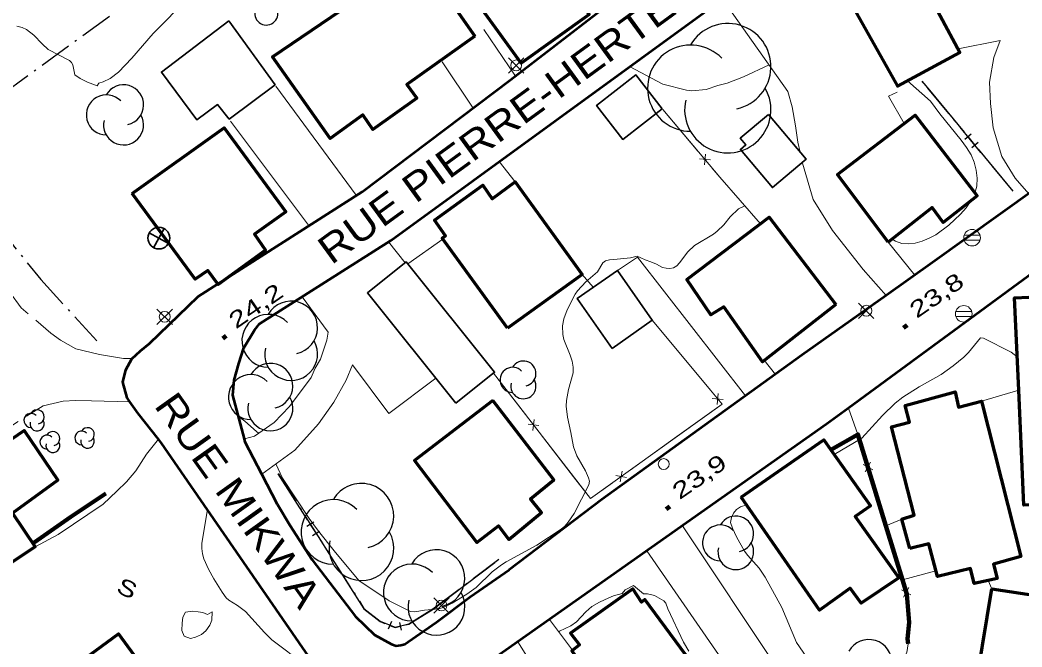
# Model space of a CAD drawing. Extents: x 356765 to 358572, y 5103174 to 5104650.
# Drawn here: x 358034.4 to 358126.3, y 5103830.7 to 5103888.2 of the extents above; entities that cross this region are included whole.
import ezdxf

# ---------------------------------------------------------------- set-up
doc = ezdxf.new("R2010")
doc.units = 0
doc.header["$LTSCALE"] = 0.6
for name, pattern in [('DOT_DASHED', [7.7, 5, -1.2, 0.3, -1.2]), ('LONG_DASHED', [7.5, 6, -1.5]), ('MEDIUM_DASHED', [4.5, 3, -1.5])]:
    doc.linetypes.add(name, pattern=pattern)
for name, color, linetype, lineweight in [('19', 7, 'Continuous', 13), ('2', 7, 'Continuous', 13), ('21', 7, 'Continuous', 53), ('3', 7, 'Continuous', 140), ('31', 7, 'Continuous', 70), ('34', 7, 'Continuous', 35), ('36', 7, 'Continuous', 13), ('37', 7, 'Continuous', 13), ('4', 7, 'Continuous', 90), ('41', 7, 'DOT_DASHED', 25), ('44', 7, 'Continuous', 25), ('52', 7, 'Continuous', 13)]:
    doc.layers.add(name, color=color, linetype=linetype, lineweight=lineweight)

msp = doc.modelspace()

# ---------------------------------------------------------------- linework, layer by layer
at = {"layer": '19'}
for p, q in [((358079.84, 5103883.05), (358076.93, 5103887.34)), ((358073.11, 5103884.37), (358075.96, 5103880.12)), ((358065.23, 5103872.15), (358057.87, 5103882.13)), ((358053.74, 5103878.94), (358060.87, 5103869.41)), ((358079.81, 5103873.36), (358078.35, 5103875.23)), ((358102.3, 5103869.51), (358098.57, 5103873.8)), ((358069.73, 5103865.95), (358068.21, 5103867.86)), ((358116.43, 5103864.82), (358114, 5103867.84)), ((358091.03, 5103866.46), (358089.18, 5103865.25)), ((358091.03, 5103866.46), (358100.91, 5103853.76)), ((358086.96, 5103863.7), (358085.94, 5103864.88)), ((358060.29, 5103862.84), (358062.68, 5103859.6)), ((358103.66, 5103855.71), (358102.64, 5103857.01)), ((358122.56, 5103853.26), (358125.96, 5103854.26)), ((358111.22, 5103850.22), (358110.36, 5103852.63)), ((358113.78, 5103841.85), (358115.24, 5103842.44)), ((358123.15, 5103836.82), (358123.49, 5103836.07)), ((358085.06, 5103830.43), (358082.96, 5103833.26))]:
    msp.add_line(p, q, dxfattribs=at)
for points in [[(358105.92, 5103876.1), (358105.73, 5103876.99), (358105.5, 5103878.5), (358105.2, 5103880.25), (358104.8, 5103881.66), (358098.81, 5103890.14)], [(358126.88, 5103872.26), (358125.64, 5103873.71), (358124.42, 5103875.7), (358123.62, 5103878.32), (358123.38, 5103880.55), (358123.28, 5103882.5), (358123.69, 5103884.76), (358124.26, 5103886.33), (358120.26, 5103885.54)], [(358115.46, 5103878.71), (358114.03, 5103881.22), (358114.81, 5103881.58)], [(358113.81, 5103862.96), (358111.72, 5103865.33), (358108.89, 5103868.9), (358107.14, 5103871.76), (358106.14, 5103875.08), (358106.13, 5103875.14)], [(358044.72, 5103857.17), (358043.91, 5103857.17), (358041.72, 5103857.55), (358039.54, 5103858.07), (358038.14, 5103858.84), (358037.25, 5103859.51)], [(358055, 5103849.8), (358055.92, 5103850.06), (358057.72, 5103851.32), (358059.14, 5103852.79), (358061.11, 5103855.43), (358061.5, 5103856.29), (358061.97, 5103857.12), (358062.55, 5103858.86), (358062.68, 5103859.6)], [(358064.92, 5103856.58), (358064.33, 5103855.2), (358063.2, 5103853.18), (358061.79, 5103851.2), (358059.63, 5103848.77), (358056.59, 5103846.58)], [(358064.92, 5103856.58), (358068.23, 5103852.12), (358072.54, 5103855.36)], [(358036.56, 5103852.84), (358038.4, 5103853.26), (358039.53, 5103853.32), (358040.99, 5103853.3), (358044.51, 5103853.19)], [(358035.84, 5103839.92), (358037.92, 5103841.03), (358042.06, 5103843.83), (358043.31, 5103845), (358044.2, 5103845.88), (358045.06, 5103846.88), (358046.02, 5103848.41), (358047.12, 5103849.77)], [(358091.87, 5103839.54), (358101.04, 5103826.3), (358103.98, 5103828.59), (358095.15, 5103841.84)], [(358080.05, 5103831.22), (358083.21, 5103826.19), (358087.38, 5103820), (358090.18, 5103815.86)], [(358115.84, 5103831.03), (358115.7, 5103830.23), (358113.78, 5103826.65), (358112.15, 5103824.41), (358107.45, 5103820.05)]]:
    msp.add_lwpolyline(points, dxfattribs=at)
at = {"layer": '2'}
for points in [[(358039.96, 5103882.84), (358040.62, 5103882.49), (358041.52, 5103882.18), (358041.65, 5103882.42), (358042.07, 5103882.53), (358042.69, 5103882.84), (358043.46, 5103883.42), (358044.68, 5103884.71), (358046.63, 5103886.95), (358049.88, 5103890.26)], [(358090.3, 5103883.94), (358093.36, 5103882.32), (358095.53, 5103881.76), (358096, 5103881.71), (358097.31, 5103881.84), (358098.39, 5103882.2), (358099.24, 5103882.41), (358100.73, 5103882.99), (358103.08, 5103884.1)], [(358115.77, 5103882.63), (358117.89, 5103880.76), (358118.74, 5103879.59), (358120.68, 5103877.2), (358121.18, 5103876.51), (358121.59, 5103875.84), (358121.88, 5103875.16), (358122.06, 5103874.45), (358122.14, 5103873.71), (358122.11, 5103872.97), (358121.95, 5103872.33)], [(358121.62, 5103871.67), (358121.14, 5103870.99), (358120.64, 5103870.41), (358119.56, 5103869.38), (358118.37, 5103868.51), (358117.77, 5103868.19), (358117.11, 5103867.93), (358116.46, 5103867.74), (358115.83, 5103867.67), (358115.25, 5103867.72), (358114.68, 5103867.94), (358114.35, 5103868.12)], [(358100.85, 5103871.18), (358100.28, 5103870.88), (358099.51, 5103870.16), (358098.93, 5103869.44), (358098.33, 5103868.84), (358098, 5103868.58), (358096.24, 5103867.54), (358095.65, 5103866.95), (358094.88, 5103865.94), (358094.62, 5103865.68), (358094.32, 5103865.49), (358093.99, 5103865.41), (358093.66, 5103865.44), (358093.33, 5103865.53), (358092.77, 5103865.83), (358092.24, 5103866.03), (358091.73, 5103866.22), (358091.34, 5103866.41), (358091.01, 5103866.55), (358090.37, 5103866.4), (358088.87, 5103866.26), (358088.47, 5103866.22), (358088.1, 5103866.13), (358087.86, 5103865.94), (358087.37, 5103865.13), (358086.28, 5103864.2), (358085.53, 5103863.38), (358085.32, 5103863.08), (358084.59, 5103861.63), (358084.29, 5103860.82), (358084.16, 5103860.18), (358084.19, 5103859.38), (358084.28, 5103858.92), (358084.85, 5103857.47), (358085.03, 5103856.93), (358085.13, 5103856.38), (358085.12, 5103855.87), (358084.71, 5103854.34), (358084.51, 5103853.33), (358084.48, 5103852.82), (358084.61, 5103851.8), (358084.93, 5103850.4), (358085.16, 5103849.07), (358085.48, 5103848.26), (358086.25, 5103846.88), (358086.55, 5103846.25), (358086.62, 5103845.93), (358086.58, 5103845.59), (358085.22, 5103842.97), (358084.66, 5103842.16), (358084.36, 5103841.82), (358084.03, 5103841.54), (358081.8, 5103840.08), (358079, 5103838.55), (358078.55, 5103838.26), (358077.72, 5103837.63), (358076.24, 5103836.19), (358075.4, 5103835.57), (358074.05, 5103834.76), (358073.23, 5103834.34), (358072.83, 5103834.22), (358071.51, 5103834.11), (358070.62, 5103833.94), (358070.21, 5103833.98), (358068.27, 5103834.96), (358065.49, 5103836.84), (358063.23, 5103839.55), (358061.8, 5103841.34), (358060.93, 5103842.51), (358058.48, 5103846.21), (358057.88, 5103847.51)], [(358109.04, 5103848.38), (358111.6, 5103849.86), (358113.47, 5103851.96), (358114.65, 5103853.09), (358115.35, 5103853.63), (358116.84, 5103854.58), (358118.86, 5103855.7), (358119.95, 5103856.5), (358120.93, 5103857.3), (358121.36, 5103857.72), (358122.47, 5103859.07), (358122.74, 5103859.04), (358125.27, 5103857.74), (358125.83, 5103857.32)], [(358056.29, 5103850.32), (358056.12, 5103850.48), (358055.05, 5103851.44), (358054.57, 5103851.78), (358054.47, 5103851.8)], [(358051.61, 5103843.32), (358051.11, 5103840.25), (358051.09, 5103839.76), (358051.15, 5103839.28), (358051.29, 5103838.82), (358051.72, 5103837.88), (358052.2, 5103836.99), (358052.96, 5103835.75), (358053.34, 5103835.23), (358053.57, 5103835.01), (358054.37, 5103834.55), (358055.09, 5103833.99), (358056.84, 5103832.05), (358057.5, 5103831.38), (358058.98, 5103830.3), (358061.12, 5103828.59), (358062.19, 5103827.97)], [(358110.44, 5103822.83), (358110.3, 5103823.16), (358110, 5103824.42), (358109.75, 5103825.16), (358108.28, 5103827.59), (358106.53, 5103829.78), (358105.6, 5103831.15), (358104.26, 5103834.34), (358102.72, 5103837.13), (358102.17, 5103837.97), (358101.14, 5103839.11), (358100.84, 5103839.51), (358100.1, 5103840.84), (358099.73, 5103841.62), (358099.56, 5103842.13), (358099.63, 5103842.61), (358099.82, 5103842.99), (358100.09, 5103843.32), (358100.47, 5103843.58), (358101.04, 5103843.76)], [(358083.81, 5103832.12), (358083.88, 5103832.17), (358084.91, 5103832.68), (358085.45, 5103833.05), (358086.29, 5103833.95), (358086.83, 5103834.43), (358087.55, 5103834.84), (358088.41, 5103835.25), (358088.84, 5103835.43), (358089.63, 5103835.63), (358089.89, 5103835.98), (358090.67, 5103836.37), (358091.57, 5103835.62), (358091.94, 5103835.61), (358092.58, 5103835.46), (358093.43, 5103834.95), (358093.63, 5103834.74), (358093.82, 5103834.24), (358095.24, 5103831.16), (358095.72, 5103830.34)]]:
    msp.add_lwpolyline(points, dxfattribs=at)
at = {"layer": '2', "linetype": 'LONG_DASHED'}
msp.add_lwpolyline([(358034.16, 5103887.62), (358034.63, 5103887.51), (358035.03, 5103887.32), (358035.71, 5103886.82), (358036.48, 5103886.01), (358037.03, 5103885.51), (358038.97, 5103884.49), (358039.16, 5103884.3), (358039.28, 5103884.08), (358039.46, 5103883.17), (358039.96, 5103882.84)], dxfattribs=at)
at = {"layer": '21'}
for points in [[(358064.81, 5103824.17), (358047.41, 5103849.42), (358047.12, 5103849.77), (358045.27, 5103852.13), (358044.51, 5103853.19), (358044.25, 5103853.57), (358043.86, 5103855.01), (358044.12, 5103856.13), (358044.68, 5103857.13), (358045.47, 5103857.87), (358046.29, 5103858.55), (358050.76, 5103862.86), (358065.8, 5103872.46), (358079.4, 5103882.72), (358091.77, 5103892.29), (358093.37, 5103893.45), (358103.39, 5103900.71), (358114.9, 5103907.98), (358123.78, 5103913.32), (358128.16, 5103916.22)], [(358059.16, 5103841.9), (358058.04, 5103843.8), (358056.59, 5103846.58), (358055.08, 5103849.51), (358055, 5103849.8), (358053.94, 5103853.82), (358054.06, 5103855.2), (358054.48, 5103856.72), (358054.96, 5103858.16), (358055.92, 5103859.78), (358056.37, 5103860.36), (358068.42, 5103868), (358098.81, 5103890.14), (358102.74, 5103893), (358113.05, 5103901.09), (358127.15, 5103908.76)], [(358130.54, 5103874.88), (358118.06, 5103865.98), (358113.81, 5103862.96), (358106.1, 5103857.47), (358087.77, 5103844.25), (358079.26, 5103837.8)], [(358130.7, 5103867.57), (358110.36, 5103852.63), (358108.35, 5103851.15), (358072.53, 5103825.92)], [(358059.16, 5103841.9), (358061.2, 5103838.72), (358065.19, 5103833.52), (358066.92, 5103831.86), (358068.49, 5103830.98), (358068.91, 5103830.84), (358069.34, 5103830.9), (358069.69, 5103830.99), (358070.01, 5103831.21), (358072.6, 5103833.01), (358075.68, 5103835.33), (358079.26, 5103837.8)]]:
    msp.add_lwpolyline(points, dxfattribs=at)
at = {"layer": '3'}
for p, q in [((358115.4, 5103860), (358115.73, 5103860.23)), ((358053.01, 5103859.02), (358053.34, 5103859.25)), ((358093.66, 5103843.37), (358093.99, 5103843.6))]:
    msp.add_line(p, q, dxfattribs=at)
at = {"layer": '31'}
for points in [[(358129.49, 5103899.23), (358131.27, 5103899.55), (358130.86, 5103901.44), (358131.37, 5103903.04), (358130.95, 5103904.97), (358129.71, 5103906.04), (358127.91, 5103905.67), (358119.47, 5103903.84), (358115.2, 5103901.13), (358107.28, 5103895.65), (358114.86, 5103882.13), (358120.57, 5103885.21), (358115.17, 5103895.34), (358116.43, 5103895.67), (358116.86, 5103893.55), (358117.48, 5103893.16), (358120.26, 5103893.74), (358119.7, 5103894.88), (358121.09, 5103895.25), (358121.19, 5103893.79), (358130.11, 5103895.68)], [(358080.07, 5103899.07), (358080.79, 5103898.05), (358083.06, 5103894.88), (358082.47, 5103894.46), (358086.59, 5103888.69), (358080.36, 5103884.23), (358073.23, 5103894.11), (358080.07, 5103899.07)], [(358076.12, 5103886.73), (358069.9, 5103882.28), (358070.79, 5103881.04), (358066.77, 5103878.15), (358065.86, 5103879.5), (358062.86, 5103877.34), (358057.59, 5103884.82), (358071.04, 5103893.98), (358076.12, 5103886.73)], [(358114, 5103867.84), (358109.35, 5103874.05), (358116.47, 5103879.48), (358122.14, 5103872.08), (358119.03, 5103869.65), (358118.04, 5103871.01), (358114, 5103867.84)], [(358044.72, 5103872.3), (358053.16, 5103878.33), (358058.8, 5103870.63), (358055.93, 5103868.58), (358056.94, 5103867.09), (358052.6, 5103863.96), (358051.66, 5103865.24), (358050.5, 5103864.45), (358044.72, 5103872.3)], [(358079.1, 5103859.94), (358073.12, 5103868.2), (358073.44, 5103868.42), (358072.43, 5103869.86), (358076.85, 5103873.07), (358077.72, 5103871.8), (358079.81, 5103873.36), (358085.94, 5103864.88), (358079.1, 5103859.94)], [(358109.19, 5103862.11), (358102.49, 5103856.88), (358098.94, 5103861.92), (358097.76, 5103861.18), (358095.56, 5103864.43), (358103.1, 5103870.12), (358109.19, 5103862.11)], [(358135.83, 5103863.22), (358136.13, 5103857.08), (358135.03, 5103857.04), (358135.42, 5103850.08), (358136.82, 5103850.11), (358137, 5103844.67), (358135.72, 5103844.59), (358135.73, 5103844.12), (358132.53, 5103843.98), (358126.42, 5103843.74), (358125.96, 5103854.26), (358125.59, 5103862.75), (358134.77, 5103863.17), (358135.83, 5103863.22)], [(358115.99, 5103839.75), (358115.24, 5103842.44), (358116.39, 5103842.8), (358114.29, 5103850.9), (358115.95, 5103851.34), (358115.56, 5103852.88), (358120.14, 5103854.11), (358120.43, 5103852.7), (358122.56, 5103853.26), (358126.15, 5103839.03), (358123.64, 5103838.33), (358123.99, 5103837.01), (358123.15, 5103836.82), (358121.88, 5103836.55), (358121.54, 5103837.92), (358118.52, 5103837.18), (358117.74, 5103840.2), (358115.99, 5103839.75)], [(358077.78, 5103853.32), (358070.6, 5103847.84), (358076.3, 5103840.3), (358078.3, 5103841.83), (358079.23, 5103840.58), (358082.24, 5103843.07), (358081.21, 5103844.3), (358083.36, 5103846.05), (358077.78, 5103853.32)], [(358028.46, 5103850.9), (358030.62, 5103847.74), (358034.81, 5103850.58), (358037.89, 5103846.01), (358033.75, 5103843.01), (358035.84, 5103839.92), (358027.63, 5103834.51), (358020.42, 5103845.4), (358028.46, 5103850.9)], [(358100.54, 5103844.48), (358108.1, 5103849.72), (358108.73, 5103848.81), (358112.37, 5103843.68), (358110.96, 5103842.7), (358114.98, 5103837.08), (358111.51, 5103834.75), (358110.52, 5103836.11), (358107.7, 5103834.12), (358100.54, 5103844.48)], [(358095.96, 5103825.05), (358093.86, 5103827.87), (358095.92, 5103829.38), (358091.71, 5103835.09), (358091.4, 5103834.84), (358090.59, 5103836.05), (358084.9, 5103832.01), (358085.72, 5103830.93), (358085, 5103830.38), (358088.85, 5103825.12), (358087.58, 5103824.17), (358089.35, 5103821.76), (358090.58, 5103822.72), (358091.32, 5103821.71), (358095.96, 5103825.05)], [(358123.49, 5103836.07), (358136.25, 5103834.15), (358134.85, 5103825.43), (358127.41, 5103826.59), (358127.04, 5103824.76), (358121.76, 5103825.48), (358123.49, 5103836.07)], [(358040.61, 5103817.65), (358038.4, 5103820.8), (358039.79, 5103821.84), (358038.9, 5103823.05), (358037.17, 5103821.78), (358035.77, 5103823.63), (358037.43, 5103824.86), (358036.18, 5103826.59), (358043.47, 5103831.94), (358046.85, 5103827.3), (358048.4, 5103828.48), (358052.78, 5103822.5), (358048.74, 5103819.54), (358048.23, 5103820.23), (358043.54, 5103816.61), (358043.31, 5103816.4), (358041.76, 5103818.54), (358040.61, 5103817.65)]]:
    msp.add_lwpolyline(points, close=True, dxfattribs=at)
at = {"layer": '31', "lineweight": 35}
for points in [[(358053.58, 5103888.13), (358057.82, 5103882.26), (358053.61, 5103879.12), (358052.55, 5103880.44), (358050.65, 5103879.04), (358047.39, 5103883.42), (358053.58, 5103888.13)], [(358093.28, 5103880.05), (358089.67, 5103877.26), (358087.27, 5103880.37), (358090.88, 5103883.16), (358093.28, 5103880.05)], [(358103.04, 5103879.54), (358106.48, 5103875.43), (358103.39, 5103872.84), (358100.46, 5103876.34), (358100.95, 5103876.75), (358100.44, 5103877.36), (358103.04, 5103879.54)], [(358074.38, 5103853.07), (358066.27, 5103863.18), (358069.83, 5103866.03), (358077.93, 5103855.92), (358074.38, 5103853.07)], [(358088.7, 5103858.09), (358085.5, 5103862.68), (358089.18, 5103865.25), (358092.38, 5103860.68), (358088.7, 5103858.09)]]:
    msp.add_lwpolyline(points, close=True, dxfattribs=at)
at = {"layer": '34'}
for p, q in [((358048.04, 5103867.73), (358046.28, 5103868.69)), ((358047.64, 5103869.09), (358046.68, 5103867.33))]:
    msp.add_line(p, q, dxfattribs=at)
msp.add_circle((358047.1654, 5103868.2116), 1, dxfattribs=at)
at = {"layer": '36'}
for p, q in [((358080.61, 5103883.33), (358079.2, 5103884.74)), ((358079.2, 5103883.33), (358080.61, 5103884.74)), ((358122.41, 5103868.47), (358120.96, 5103868.47)), ((358120.96, 5103868.01), (358122.41, 5103868.01)), ((358112.7, 5103860.84), (358111.29, 5103862.25)), ((358111.29, 5103860.84), (358112.7, 5103862.25)), ((358048.4, 5103860.29), (358046.99, 5103861.7)), ((358046.99, 5103860.29), (358048.4, 5103861.7)), ((358121.64, 5103861.49), (358120.19, 5103861.49)), ((358120.19, 5103861.03), (358121.64, 5103861.03)), ((358073.77, 5103833.83), (358072.36, 5103835.24)), ((358072.36, 5103833.83), (358073.77, 5103835.24))]:
    msp.add_line(p, q, dxfattribs=at)
for centre, radius in [((358079.9068, 5103884.0374), 0.5), ((358121.6879, 5103868.2456), 0.7588), ((358047.6968, 5103860.9974), 0.5), ((358111.9968, 5103861.5474), 0.5), ((358120.923, 5103861.2663), 0.7588), ((358093.4338, 5103847.4971), 0.5), ((358073.0668, 5103834.5374), 0.5)]:
    msp.add_circle(centre, radius, dxfattribs=at)
at = {"layer": '37', "linetype": 'DOT_DASHED', "lineweight": 25}
msp.add_line((358125.44, 5103872.51), (358117.1, 5103882.59), dxfattribs=at)
at = {"layer": '37', "lineweight": 25}
for p, q in [((358117.81, 5103881.77), (358117.12, 5103882.6)), ((358121, 5103877.91), (358117.81, 5103881.77)), ((358121.03, 5103877.29), (358121.6, 5103877.77)), ((358121.95, 5103876.76), (358121.32, 5103877.53)), ((358121.66, 5103876.52), (358122.24, 5103877)), ((358125.46, 5103872.52), (358122.27, 5103876.37)), ((358058.08, 5103846.61), (358060.76, 5103842.39)), ((358061.35, 5103842.17), (358060.72, 5103841.77)), ((358061.03, 5103841.97), (358061.57, 5103841.13)), ((358061.88, 5103841.32), (358061.25, 5103840.92)), ((358061.84, 5103840.7), (358064.52, 5103836.48)), ((358073.96, 5103835.46), (358077.95, 5103838.47)), ((358068.47, 5103833.06), (358068.19, 5103832.36)), ((358069.21, 5103832.99), (358069.38, 5103832.27))]:
    msp.add_line(p, q, dxfattribs=at)
at = {"layer": '37'}
for p, q in [((358093.34, 5103880), (358098.57, 5103873.8)), ((358093.34, 5103880), (358096.56, 5103876.18)), ((358097.17, 5103874.91), (358097.25, 5103875.91)), ((358096.71, 5103875.46), (358097.71, 5103875.37)), ((358097.85, 5103874.65), (358098.57, 5103873.8)), ((358069.97, 5103865.86), (358073.18, 5103868.11)), ((358069.97, 5103865.86), (358073.18, 5103868.11)), ((358094.54, 5103858.08), (358092.38, 5103860.68)), ((358097.74, 5103854.24), (358094.54, 5103858.08)), ((358077.82, 5103855.83), (358080.88, 5103851.88)), ((358098.43, 5103853.97), (358098.34, 5103852.97)), ((358098.88, 5103853.42), (358097.88, 5103853.51)), ((358094.41, 5103849.86), (358098.47, 5103852.77)), ((358081, 5103851.15), (358081.99, 5103851.02)), ((358081.43, 5103850.59), (358081.55, 5103851.58)), ((358082.1, 5103850.29), (358085.16, 5103846.34)), ((358090.35, 5103846.95), (358094.41, 5103849.86)), ((358111.7, 5103847.45), (358112.58, 5103846.98)), ((358111.9, 5103846.78), (358112.37, 5103847.66)), ((358089.45, 5103845.87), (358089.61, 5103846.86)), ((358090.03, 5103846.28), (358089.04, 5103846.44)), ((358118.38, 5103837.7), (358115.3, 5103836.88)), ((358118.38, 5103837.7), (358115.3, 5103836.88)), ((358115.21, 5103835.98), (358116.09, 5103835.51)), ((358115.41, 5103835.3), (358115.88, 5103836.19))]:
    msp.add_line(p, q, dxfattribs=at)
for points in [[(358077.82, 5103855.83), (358086.71, 5103844.34), (358098.78, 5103852.99), (358092.38, 5103860.68)], [(358108.73, 5103848.81), (358111.22, 5103850.22), (358111.85, 5103848.18)], [(358085.16, 5103846.34), (358086.71, 5103844.34), (358088.72, 5103845.78)], [(358112.43, 5103846.26), (358113.78, 5103841.85), (358113.89, 5103841.48)], [(358113.89, 5103841.48), (358115.3, 5103836.88), (358115.36, 5103836.7)], [(358115.77, 5103834.75), (358115.92, 5103832.98), (358115.77, 5103831.48), (358115.84, 5103831.03)]]:
    msp.add_lwpolyline(points, dxfattribs=at)
at = {"layer": '37', "lineweight": 158}
msp.add_lwpolyline([(358108.73, 5103848.81), (358111.22, 5103850.22), (358113.78, 5103841.85), (358115.3, 5103836.88), (358115.7, 5103835.57), (358115.92, 5103832.98), (358115.77, 5103831.48), (358115.84, 5103831.03)], dxfattribs=at)
at = {"layer": '37', "linetype": 'DOT_DASHED', "lineweight": 25}
msp.add_lwpolyline([(358058.1, 5103846.62), (358065.96, 5103834.26), (358067.45, 5103833.09), (358068.82, 5103832.54), (358070.07, 5103832.84), (358072.28, 5103834.22), (358078.33, 5103838.79)], dxfattribs=at)
at = {"layer": '37', "lineweight": 25}
for points in [[(358064.52, 5103836.48), (358065.94, 5103834.24), (358067.44, 5103833.07), (358067.87, 5103832.9)], [(358069.78, 5103832.75), (358070.08, 5103832.82), (358072.29, 5103834.2), (358073.96, 5103835.46)], [(358068.33, 5103832.71), (358068.82, 5103832.52), (358069.3, 5103832.63)]]:
    msp.add_lwpolyline(points, dxfattribs=at)
at = {"layer": '4', "lineweight": 140}
msp.add_lwpolyline([(358042.29, 5103844.81), (358039.1, 5103842.66), (358035.72, 5103840.32)], dxfattribs=at)
at = {"layer": '41'}
for points in [[(358123.28, 5103941.96), (358107.49, 5103932.2), (358094.74, 5103924.44), (358066.9, 5103907.05), (358046.37, 5103891.22), (358026.44, 5103876.75), (358025.37, 5103875.97)], [(358026.44, 5103876.75), (358036.33, 5103864.4), (358041.9, 5103858.33)]]:
    msp.add_lwpolyline(points, dxfattribs=at)
at = {"layer": '44'}
for centre, radius, start, end in [((358057.0032, 5103888.7936), 1.0611, 166.93686, 29.62122), ((358099.3015, 5103883.9269), 3.9541, 282.26917, 149.72626), ((358095.901, 5103881.9498), 3.9541, 44.11537, 269.80396), ((358043.9268, 5103880.4196), 1.8359, 282.26917, 149.72626), ((358099.3015, 5103879.9727), 3.9541, 166.93686, 29.62122), ((358042.3479, 5103879.5017), 1.8359, 44.11537, 269.80396), ((358043.9268, 5103878.5838), 1.8359, 166.93686, 29.62122), ((358059.2825, 5103860.0072), 2.4242, 282.26917, 149.72626), ((358057.1977, 5103858.7951), 2.4242, 44.11537, 269.80396), ((358059.2825, 5103857.5829), 2.4242, 166.93686, 29.62122), ((358057.3812, 5103854.6677), 2.0618, 282.26917, 149.72626), ((358080.5713, 5103855.7924), 1.1524, 282.26917, 149.72626), ((358079.5803, 5103855.2162), 1.1524, 44.11537, 269.80396), ((358055.608, 5103853.6368), 2.0618, 44.11537, 269.80396), ((358080.5713, 5103854.64), 1.1524, 166.93686, 29.62122), ((358057.3812, 5103852.6059), 2.0618, 166.93686, 29.62122), ((358035.4432, 5103851.5047), 0.6483, 44.11537, 269.80396), ((358036.0008, 5103851.8289), 0.6483, 282.26917, 149.72626), ((358036.0008, 5103851.1806), 0.6483, 166.93686, 29.62122), ((358037.4461, 5103849.833), 0.6371, 282.26917, 149.72626), ((358040.0833, 5103849.8942), 0.6256, 44.11537, 269.80396), ((358040.6213, 5103850.207), 0.6256, 282.26917, 149.72626), ((358036.8982, 5103849.5145), 0.6371, 44.11537, 269.80396), ((358037.4461, 5103849.1959), 0.6371, 166.93686, 29.62122), ((358040.6213, 5103849.5814), 0.6256, 166.93686, 29.62122), ((358065.719, 5103842.7606), 2.9665, 282.26917, 149.72626), ((358063.1678, 5103841.2774), 2.9665, 44.11537, 269.80396), ((358100.0341, 5103841.0961), 1.6378, 282.26917, 149.72626), ((358065.719, 5103839.7941), 2.9665, 166.93686, 29.62122), ((358098.6255, 5103840.2772), 1.6378, 44.11537, 269.80396), ((358100.0341, 5103839.4583), 1.6378, 166.93686, 29.62122), ((358072.5994, 5103837.0334), 2.6084, 282.26917, 149.72626), ((358070.3562, 5103835.7292), 2.6084, 44.11537, 269.80396), ((358072.5994, 5103834.425), 2.6084, 166.93686, 29.62122), ((358112.2358, 5103829.2885), 2.1208, 282.26917, 149.72626)]:
    msp.add_arc(centre, radius, start, end, dxfattribs=at)
at = {"layer": '52', "linetype": 'MEDIUM_DASHED'}
for points in [[(358037.25, 5103859.51), (358034.54, 5103861.83), (358033.09, 5103863.79), (358026.76, 5103871.06), (358023.76, 5103874.51), (358023.42, 5103874.61), (358023.11, 5103874.58), (358022.52, 5103874.42), (358020.04, 5103873.15), (358013, 5103868.33), (358011.78, 5103867.04), (358011.24, 5103866.26), (358011.12, 5103865.34), (358011.2, 5103864.6), (358011.48, 5103863.86), (358012.16, 5103862.79), (358014.55, 5103859.67), (358016.96, 5103856.94), (358018.91, 5103854.27)], [(358036.56, 5103852.84), (358031.15, 5103849.4), (358028.81, 5103852.08), (358026.83, 5103851.71), (358023.51, 5103850.51)]]:
    msp.add_lwpolyline(points, dxfattribs=at)
at = {"layer": '52'}
msp.add_lwpolyline([(358052.06, 5103833.95), (358052.03, 5103833.19), (358051.82, 5103832.74), (358051.48, 5103832.2), (358051.06, 5103831.88), (358050.52, 5103831.62), (358050.05, 5103831.51), (358049.49, 5103831.72), (358049.27, 5103832.23), (358049.31, 5103832.92), (358049.36, 5103833.46), (358049.59, 5103833.92), (358050.23, 5103834.01), (358050.75, 5103833.94), (358051.18, 5103833.88), (358051.62, 5103833.72)], close=True, dxfattribs=at)

# ---------------------------------------------------------------- texts
at = {"layer": '21', "width": 1.15}
for s, rotation, p in [('RUE PIERRE-HERTEL', 36.087, (358062.97, 5103865.7)), ('RUE MIKWA', 305.513, (358046.66, 5103852.84))]:
    msp.add_text(s, height=2.6, rotation=rotation, dxfattribs=at).set_placement(p)
at = {"layer": '3', "width": 1.4}
for s, p in [('23,8   ', (358116.61, 5103860.8)), ('24,2   ', (358054.22, 5103859.83)), ('23,9   ', (358094.87, 5103844.18))]:
    msp.add_text(s, height=1.5, rotation=34.619, dxfattribs=at).set_placement(p)
at = {"layer": '52', "width": 1.3}
msp.add_text('S', height=1.5, rotation=334.69, dxfattribs=at).set_placement((358043.15, 5103835.8))

doc.saveas('drawing.dxf')
